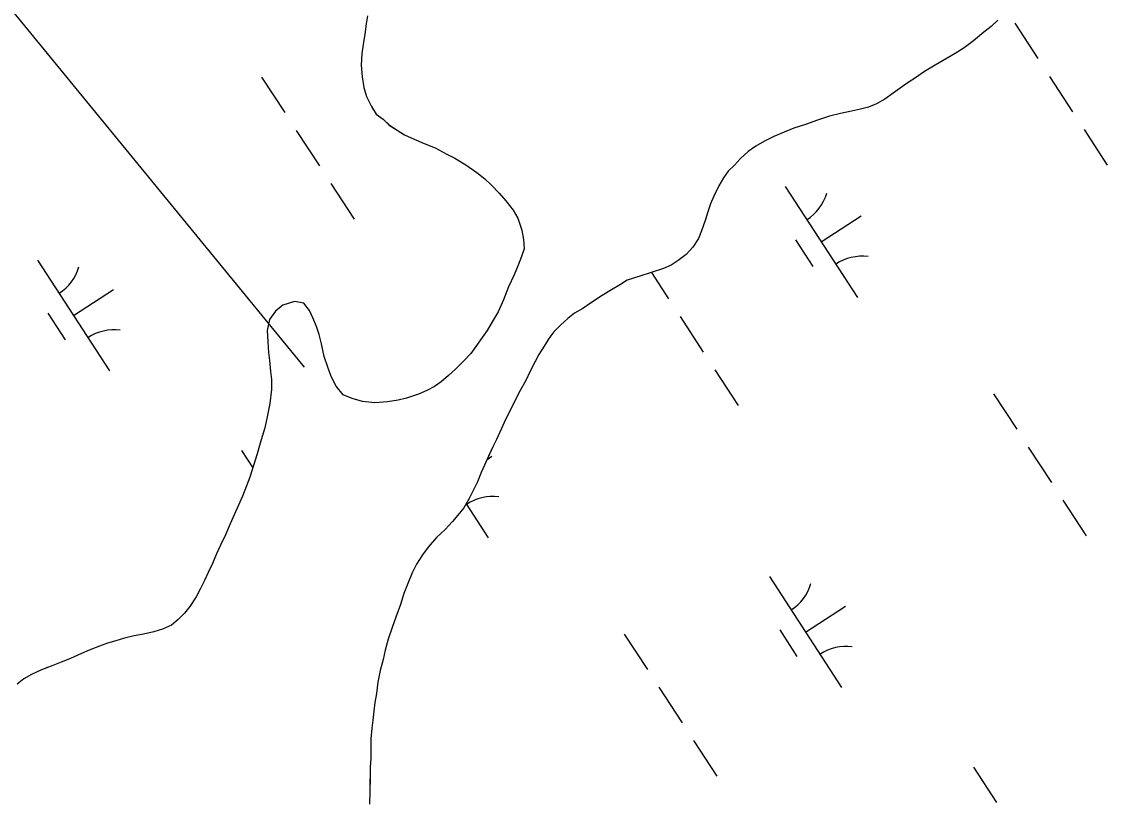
# Model space of a CAD drawing. Extents: x 3953924 to 3974542, y 193747 to 216192.
# Drawn here: x 3966329.5 to 3966739.3, y 207367 to 207662.2 of the extents above; entities that cross this region are included whole.
import ezdxf

# ---------------------------------------------------------------- set-up
doc = ezdxf.new("R2010")
doc.units = 0
for name, color, linetype in [('V-TOPO-SHOR', 7, 'Continuous'), ('V-UTIL-LINE', 7, 'Continuous'), ('V-WETL-SWMP', 7, 'Continuous')]:
    doc.layers.add(name, color=color, linetype=linetype)

msp = doc.modelspace()

# ---------------------------------------------------------------- linework, layer by layer
at = {"layer": 'V-TOPO-SHOR'}
for points in [[(3966460.04, 207664.48), (3966459.51, 207661.42), (3966458.98, 207657.46), (3966458.32, 207653.63), (3966457.92, 207650.18), (3966457.64, 207645.84), (3966458, 207641.37), (3966458.62, 207637.4), (3966459.62, 207633.95), (3966461.52, 207630.24), (3966463.29, 207627.29), (3966465.97, 207625.36), (3966468.25, 207623.18), (3966471.18, 207621.25), (3966473.99, 207619.44), (3966477.68, 207617.89), (3966481.38, 207616.21), (3966485.59, 207614.53), (3966489.66, 207612.34), (3966492.98, 207610.66), (3966497.18, 207608.21), (3966501.25, 207605.25)], [(3966698.02, 207662.72), (3966695.47, 207660.44), (3966692.66, 207658.3), (3966688.82, 207655.01), (3966685.25, 207652.35), (3966681.8, 207650.21), (3966677.34, 207647.56), (3966674.27, 207645.8), (3966670.32, 207643.4), (3966666.87, 207641), (3966664.06, 207639.23), (3966661.13, 207637.08), (3966658.45, 207635.19), (3966655.25, 207632.92), (3966652.19, 207631.15), (3966649.13, 207629.89), (3966646.07, 207629.15), (3966642.76, 207628.4), (3966638.56, 207627.53), (3966634.36, 207626.53), (3966629.9, 207625.03), (3966625.31, 207623.4), (3966620.98, 207622.02), (3966617.28, 207620.51), (3966613.45, 207618.88), (3966609.88, 207617.12), (3966606.56, 207615.23), (3966603.76, 207613.2), (3966600.82, 207610.55), (3966598.51, 207608.01), (3966596.21, 207605.73), (3966594.42, 207603.2), (3966592.62, 207600.28), (3966590.7, 207596.35), (3966589.54, 207593.43), (3966588.5, 207590.38), (3966587.47, 207587.08), (3966586.05, 207583.27), (3966585.02, 207580.35), (3966582.84, 207577.05), (3966580.28, 207574.27), (3966577.34, 207571.99), (3966574.66, 207570.22), (3966571.73, 207568.97), (3966567.14, 207567.46), (3966562.43, 207565.96), (3966558.1, 207564.58), (3966555.54, 207562.94), (3966552.1, 207560.92), (3966548.65, 207558.78), (3966544.19, 207555.88), (3966541.25, 207553.85), (3966538.18, 207552.09), (3966535.63, 207550.07), (3966532.82, 207547.66), (3966530.39, 207545.13), (3966528.47, 207542.6), (3966526.67, 207539.68), (3966524.75, 207536.51), (3966523.34, 207533.84), (3966521.41, 207530.29), (3966519.74, 207526.74), (3966517.68, 207522.93), (3966515.5, 207518.74), (3966514.09, 207515.83), (3966512.16, 207512.02), (3966510.61, 207508.59), (3966508.69, 207504.4), (3966507.27, 207501.61), (3966505.73, 207498.18), (3966504.18, 207494.76), (3966502.9, 207491.97), (3966501.48, 207488.41), (3966499.94, 207485.11), (3966498.39, 207482.19), (3966496.34, 207478.64), (3966494.17, 207475.85), (3966492.12, 207473.45), (3966489.3, 207470.41), (3966486.11, 207467.37), (3966482.91, 207463.7), (3966480.73, 207460.91), (3966478.55, 207457.36), (3966476.88, 207454.06), (3966474.95, 207449.36), (3966473.79, 207446.32), (3966472.49, 207442.12), (3966470.69, 207437.3), (3966469.27, 207433.36), (3966467.85, 207429.04), (3966466.68, 207424.85), (3966465.9, 207421.29), (3966464.86, 207417.23), (3966463.95, 207412.78)], [(3966501.25, 207605.25), (3966504.3, 207602.81), (3966506.72, 207600.63), (3966509.77, 207597.42), (3966512.18, 207594.6), (3966514.97, 207591.01), (3966516.75, 207588.06), (3966518.26, 207583.45), (3966518.88, 207580), (3966519.12, 207576.42), (3966518.21, 207573.49), (3966516.91, 207570.3), (3966515.36, 207566.61), (3966513.29, 207562.02), (3966511.35, 207557.17), (3966509.29, 207552.58), (3966507.48, 207549.53), (3966505.16, 207545.58), (3966502.72, 207542.01), (3966500.92, 207539.6), (3966498.99, 207536.92), (3966496.29, 207534), (3966493.21, 207530.95), (3966490.64, 207528.54), (3966487.82, 207526.25), (3966485.26, 207524.47), (3966482.44, 207522.96), (3966479.24, 207521.57), (3966474.76, 207520.06), (3966471.56, 207519.3), (3966467.6, 207518.69), (3966462.74, 207518.33), (3966458.15, 207518.73), (3966454.19, 207519.9), (3966450.88, 207521.33), (3966448.21, 207524.53), (3966446.31, 207528.25), (3966445.06, 207531.7), (3966443.67, 207535.8), (3966442.67, 207540.53), (3966441.79, 207544.11), (3966440.79, 207547.05), (3966439.4, 207550.38), (3966438.14, 207553.2), (3966435.98, 207555.89), (3966432.41, 207556.55), (3966428.06, 207555.17), (3966425.23, 207552.88), (3966423.05, 207549.7), (3966422.13, 207545.61), (3966422.37, 207541.27), (3966422.6, 207537.31), (3966422.97, 207534.24), (3966423.46, 207530.15), (3966423.83, 207527.08), (3966423.81, 207523.25), (3966423.14, 207518.02), (3966422.09, 207513.04), (3966421.31, 207508.83), (3966420.27, 207505.51), (3966419.23, 207502.2), (3966418.32, 207499.01), (3966417.02, 207494.54), (3966415.59, 207490.21), (3966414.3, 207486.89), (3966412.87, 207483.07), (3966411.32, 207479.63), (3966409.64, 207475.93), (3966408.22, 207472.62), (3966406.41, 207468.41), (3966404.48, 207464.46), (3966403.05, 207461.27), (3966401.5, 207457.58), (3966399.83, 207454.14), (3966398.53, 207451.2), (3966396.86, 207447.89), (3966395.31, 207444.96), (3966392.99, 207441.4), (3966390.93, 207438.85), (3966388.49, 207436.44), (3966386.06, 207434.28), (3966382.6, 207432.76), (3966379.4, 207431.76), (3966375.44, 207430.88), (3966371.98, 207430.26), (3966368.27, 207429.39), (3966364.95, 207428.38), (3966361.88, 207427.5), (3966358.81, 207426.37), (3966354.97, 207424.86), (3966352.02, 207423.59), (3966347.93, 207421.7), (3966344.34, 207420.31), (3966340.63, 207418.8), (3966336.92, 207417.41), (3966333.2, 207415.64), (3966330.26, 207413.99), (3966327.82, 207411.96)], [(3966463.95, 207412.78), (3966463.42, 207408.46), (3966462.77, 207405.15), (3966462.37, 207401.85), (3966461.97, 207398.41), (3966461.7, 207395.36), (3966461.3, 207391.42), (3966461.28, 207387.6), (3966461.26, 207383.92), (3966460.99, 207380.86), (3966460.97, 207376.67), (3966460.94, 207371.7), (3966460.79, 207366.74)]]:
    msp.add_lwpolyline(points, dxfattribs=at)
at = {"layer": 'V-UTIL-LINE'}
msp.add_lwpolyline([(3966122.7, 207914.48), (3966436.06, 207531.72)], dxfattribs=at)
at = {"layer": 'V-WETL-SWMP'}
for p, q in [((3966698.02, 207662.72), (3966695.47, 207660.45)), ((3966695.47, 207660.45), (3966692.66, 207658.3)), ((3966704.37, 207661.68), (3966713.1, 207648.27)), ((3966688.82, 207655.01), (3966685.25, 207652.35)), ((3966692.66, 207658.3), (3966688.82, 207655.01)), ((3966685.25, 207652.35), (3966681.8, 207650.21)), ((3966677.34, 207647.56), (3966674.27, 207645.8)), ((3966681.8, 207650.21), (3966677.34, 207647.56)), ((3966670.32, 207643.4), (3966666.87, 207641)), ((3966674.27, 207645.8), (3966670.32, 207643.4)), ((3966420.05, 207641.27), (3966428.77, 207627.86)), ((3966664.06, 207639.23), (3966661.13, 207637.08)), ((3966666.87, 207641), (3966664.06, 207639.23)), ((3966717.46, 207641.57), (3966726.19, 207628.16)), ((3966658.45, 207635.19), (3966655.25, 207632.92)), ((3966661.13, 207637.08), (3966658.45, 207635.19)), ((3966649.13, 207629.89), (3966646.07, 207629.15)), ((3966652.19, 207631.15), (3966649.13, 207629.89)), ((3966655.25, 207632.92), (3966652.19, 207631.15)), ((3966634.36, 207626.53), (3966629.9, 207625.03)), ((3966638.56, 207627.53), (3966634.36, 207626.53)), ((3966642.76, 207628.4), (3966638.56, 207627.53)), ((3966646.07, 207629.15), (3966642.76, 207628.4)), ((3966620.98, 207622.02), (3966617.28, 207620.51)), ((3966625.31, 207623.4), (3966620.98, 207622.02)), ((3966629.9, 207625.03), (3966625.31, 207623.4)), ((3966433.14, 207621.15), (3966441.87, 207607.74)), ((3966613.45, 207618.88), (3966609.88, 207617.12)), ((3966617.28, 207620.51), (3966613.45, 207618.88)), ((3966730.55, 207621.46), (3966739.28, 207608.05)), ((3966606.57, 207615.22), (3966603.76, 207613.2)), ((3966609.88, 207617.12), (3966606.57, 207615.22)), ((3966600.82, 207610.55), (3966598.52, 207608.01)), ((3966603.76, 207613.2), (3966600.82, 207610.55)), ((3966596.21, 207605.74), (3966594.42, 207603.2)), ((3966598.52, 207608.01), (3966596.21, 207605.74)), ((3966594.42, 207603.2), (3966592.62, 207600.28)), ((3966446.23, 207601.04), (3966454.96, 207587.63)), ((3966592.62, 207600.28), (3966590.7, 207596.35)), ((3966617.69, 207599.98), (3966644.97, 207558.08)), ((3966589.54, 207593.43), (3966588.5, 207590.38)), ((3966590.7, 207596.35), (3966589.54, 207593.43)), ((3966588.5, 207590.38), (3966587.47, 207587.08)), ((3966587.47, 207587.08), (3966586.05, 207583.27)), ((3966631.33, 207579.03), (3966646.42, 207588.85)), ((3966586.05, 207583.27), (3966585.02, 207580.35)), ((3966582.84, 207577.05), (3966580.28, 207574.27)), ((3966585.02, 207580.35), (3966582.84, 207577.05)), ((3966621.59, 207579.85), (3966628.14, 207569.79)), ((3966580.28, 207574.27), (3966577.34, 207571.99)), ((3966335.4, 207572.2), (3966362.67, 207530.3)), ((3966571.73, 207568.97), (3966567.14, 207567.46)), ((3966574.66, 207570.22), (3966571.73, 207568.97)), ((3966577.34, 207571.99), (3966574.66, 207570.22)), ((3966558.09, 207564.58), (3966555.54, 207562.94)), ((3966562.43, 207565.96), (3966558.09, 207564.58)), ((3966567.14, 207567.46), (3966562.43, 207565.96)), ((3966567.21, 207567.49), (3966573.69, 207557.53)), ((3966349.04, 207551.25), (3966364.12, 207561.07)), ((3966552.1, 207560.92), (3966548.65, 207558.78)), ((3966555.54, 207562.94), (3966552.1, 207560.92)), ((3966548.65, 207558.78), (3966544.18, 207555.88)), ((3966339.3, 207552.07), (3966345.84, 207542.01)), ((3966538.19, 207552.09), (3966535.63, 207550.07)), ((3966541.25, 207553.85), (3966538.19, 207552.09)), ((3966544.18, 207555.88), (3966541.25, 207553.85)), ((3966535.63, 207550.07), (3966532.82, 207547.66)), ((3966578.06, 207550.82), (3966586.79, 207537.42)), ((3966530.39, 207545.13), (3966528.47, 207542.6)), ((3966532.82, 207547.66), (3966530.39, 207545.13)), ((3966528.47, 207542.6), (3966526.67, 207539.68)), ((3966524.75, 207536.51), (3966523.34, 207533.84)), ((3966526.67, 207539.68), (3966524.75, 207536.51)), ((3966523.34, 207533.84), (3966521.41, 207530.29)), ((3966521.41, 207530.29), (3966519.74, 207526.74)), ((3966591.15, 207530.71), (3966599.88, 207517.3)), ((3966519.74, 207526.74), (3966517.68, 207522.93)), ((3966517.68, 207522.93), (3966515.5, 207518.74)), ((3966696.36, 207521.69), (3966705.08, 207508.28)), ((3966514.08, 207515.83), (3966512.16, 207512.02)), ((3966515.5, 207518.74), (3966514.08, 207515.83)), ((3966512.16, 207512.02), (3966510.61, 207508.59)), ((3966510.61, 207508.59), (3966508.68, 207504.4)), ((3966508.68, 207504.4), (3966507.27, 207501.61)), ((3966412.47, 207500.31), (3966416.75, 207493.73)), ((3966507.27, 207501.61), (3966504.18, 207494.76)), ((3966709.45, 207501.58), (3966718.18, 207488.17)), ((3966504.18, 207494.76), (3966502.9, 207491.97)), ((3966505.14, 207496.89), (3966507.01, 207498.11)), ((3966502.9, 207491.97), (3966501.48, 207488.41)), ((3966501.48, 207488.41), (3966499.94, 207485.11)), ((3966499.94, 207485.11), (3966498.39, 207482.19)), ((3966496.34, 207478.64), (3966494.16, 207475.85)), ((3966498.39, 207482.19), (3966496.34, 207478.64)), ((3966497.22, 207480.16), (3966505.56, 207467.34)), ((3966722.54, 207481.46), (3966731.27, 207468.05)), ((3966494.16, 207475.85), (3966492.12, 207473.45)), ((3966489.3, 207470.41), (3966486.11, 207467.37)), ((3966492.12, 207473.45), (3966489.3, 207470.41)), ((3966486.11, 207467.37), (3966482.91, 207463.7)), ((3966482.91, 207463.7), (3966480.73, 207460.91)), ((3966480.73, 207460.91), (3966478.55, 207457.36)), ((3966476.88, 207454.06), (3966474.95, 207449.36)), ((3966478.55, 207457.36), (3966476.88, 207454.06)), ((3966611.71, 207452.62), (3966638.98, 207410.72)), ((3966473.79, 207446.32), (3966472.49, 207442.12)), ((3966474.95, 207449.36), (3966473.79, 207446.32)), ((3966472.49, 207442.12), (3966470.69, 207437.3)), ((3966625.35, 207431.67), (3966640.43, 207441.49)), ((3966470.69, 207437.3), (3966469.27, 207433.36)), ((3966469.27, 207433.36), (3966467.85, 207429.04)), ((3966467.85, 207429.04), (3966466.68, 207424.85)), ((3966556.95, 207430.95), (3966565.68, 207417.54)), ((3966615.61, 207432.49), (3966622.15, 207422.43)), ((3966465.9, 207421.29), (3966464.86, 207417.23)), ((3966466.68, 207424.85), (3966465.9, 207421.29)), ((3966338.88, 207418.5), (3966339.07, 207418.21)), ((3966464.86, 207417.23), (3966463.95, 207412.78)), ((3966463.95, 207412.78), (3966463.42, 207408.46)), ((3966570.04, 207410.83), (3966578.77, 207397.42)), ((3966462.77, 207405.15), (3966462.37, 207401.85)), ((3966463.42, 207408.46), (3966462.77, 207405.15)), ((3966462.37, 207401.85), (3966461.97, 207398.41)), ((3966461.97, 207398.41), (3966461.7, 207395.36)), ((3966461.7, 207395.36), (3966461.3, 207391.42)), ((3966461.3, 207391.42), (3966461.26, 207383.92)), ((3966583.14, 207390.72), (3966591.87, 207377.31)), ((3966460.99, 207380.86), (3966460.94, 207371.7)), ((3966461.26, 207383.92), (3966460.99, 207380.86)), ((3966688.78, 207380.73), (3966697.51, 207367.32)), ((3966460.94, 207371.7), (3966460.79, 207366.74))]:
    msp.add_line(p, q, dxfattribs=at)
for points in [[(3966460.03, 207664.48), (3966459.51, 207661.42), (3966458.98, 207657.46), (3966458.32, 207653.63), (3966457.92, 207650.18), (3966457.64, 207645.84), (3966458, 207641.37), (3966458.62, 207637.4), (3966459.62, 207633.95), (3966461.52, 207630.24), (3966463.29, 207627.29), (3966465.97, 207625.36), (3966468.26, 207623.18), (3966471.18, 207621.24), (3966473.98, 207619.44), (3966477.68, 207617.89), (3966481.38, 207616.21), (3966485.58, 207614.53), (3966489.66, 207612.34), (3966492.97, 207610.66), (3966497.18, 207608.21), (3966501.25, 207605.25)], [(3966501.25, 207605.25), (3966504.3, 207602.81), (3966506.72, 207600.63), (3966509.77, 207597.42), (3966512.18, 207594.6), (3966514.97, 207591), (3966516.75, 207588.06), (3966518.26, 207583.45), (3966518.88, 207580), (3966519.12, 207576.42), (3966518.21, 207573.49), (3966516.91, 207570.3), (3966515.36, 207566.6), (3966513.29, 207562.02), (3966511.35, 207557.17), (3966509.29, 207552.58), (3966507.48, 207549.53), (3966505.16, 207545.58), (3966502.72, 207542.01), (3966500.92, 207539.6), (3966498.99, 207536.92), (3966496.29, 207534), (3966493.21, 207530.95), (3966490.64, 207528.53), (3966487.82, 207526.25), (3966485.26, 207524.47), (3966482.44, 207522.96), (3966479.24, 207521.57), (3966474.76, 207520.06), (3966471.56, 207519.3), (3966467.6, 207518.69), (3966462.74, 207518.33), (3966458.15, 207518.73), (3966454.19, 207519.9), (3966450.88, 207521.33), (3966448.21, 207524.53), (3966446.31, 207528.25), (3966445.06, 207531.7), (3966443.67, 207535.8), (3966442.67, 207540.53), (3966441.8, 207544.11), (3966440.79, 207547.05), (3966439.4, 207550.38), (3966438.14, 207553.2), (3966435.98, 207555.89), (3966432.41, 207556.55), (3966428.06, 207555.17), (3966425.23, 207552.88), (3966423.05, 207549.7), (3966422.13, 207545.61), (3966422.37, 207541.27), (3966422.6, 207537.31), (3966422.97, 207534.24), (3966423.46, 207530.15), (3966423.83, 207527.08), (3966423.81, 207523.25), (3966423.14, 207518.02), (3966422.09, 207513.04), (3966421.31, 207508.83), (3966420.27, 207505.51), (3966419.23, 207502.2), (3966418.32, 207499.01), (3966417.02, 207494.54), (3966415.59, 207490.21), (3966414.3, 207486.89), (3966412.87, 207483.07), (3966411.32, 207479.63), (3966409.64, 207475.93), (3966408.22, 207472.62), (3966406.41, 207468.41), (3966404.48, 207464.46), (3966403.05, 207461.27), (3966401.5, 207457.58), (3966399.83, 207454.14), (3966398.53, 207451.21), (3966396.85, 207447.89), (3966395.31, 207444.96), (3966392.99, 207441.4), (3966390.93, 207438.85), (3966388.49, 207436.44), (3966386.06, 207434.28), (3966382.6, 207432.76), (3966379.4, 207431.76), (3966375.44, 207430.88), (3966371.98, 207430.26), (3966368.27, 207429.39), (3966364.95, 207428.38), (3966361.88, 207427.5), (3966358.81, 207426.37), (3966354.97, 207424.86), (3966352.02, 207423.59), (3966347.93, 207421.7), (3966344.34, 207420.31), (3966340.63, 207418.8), (3966336.92, 207417.41), (3966333.2, 207415.64), (3966330.26, 207413.99), (3966327.82, 207411.96)]]:
    msp.add_lwpolyline(points, dxfattribs=at)
for centre, start, end in [((3966616.46, 207602.31), 302.2901, 343.8338), ((3966646.6, 207556.01), 82.2901, 123.8337), ((3966334.17, 207574.53), 302.2901, 343.8338), ((3966364.3, 207528.23), 82.2901, 123.8337), ((3966507.19, 207465.27), 82.2901, 123.8337), ((3966610.48, 207454.95), 302.2901, 343.8338), ((3966640.61, 207408.65), 82.2901, 123.8337)]:
    msp.add_arc(centre, 17.62, start, end, dxfattribs=at)

doc.saveas('drawing.dxf')
